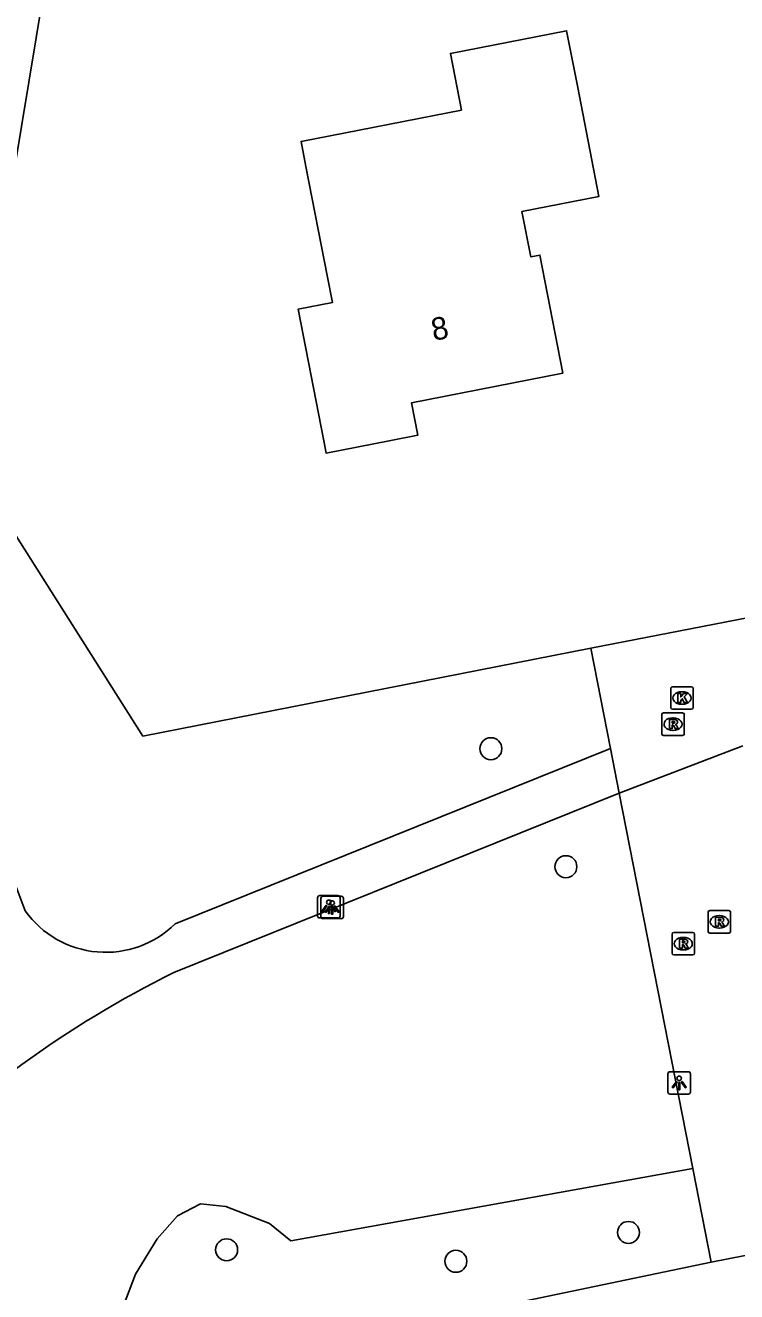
# Model space of a CAD drawing. Extents: x 157663 to 158496, y 379212 to 380934.
# Drawn here: x 158257.5 to 158289.1, y 380212.2 to 380268.5 of the extents above; entities that cross this region are included whole.
import ezdxf

# ---------------------------------------------------------------- set-up
doc = ezdxf.new("R2010")
doc.units = 0
for name, color, linetype in [('IMGEO_Boom', 7, 'Continuous'), ('IMGEO_Groenvoorziening', 7, 'Continuous'), ('IMGEO_Kolk', 7, 'Continuous'), ('IMGEO_Lichtpunt', 7, 'Continuous'), ('IMGEO_Pand', 7, 'Continuous'), ('IMGEO_Pand_nummerreeks', 7, 'Continuous'), ('IMGEO_Rijbaan_lokaal_open', 7, 'Continuous'), ('IMGEO_Rioolput', 7, 'Continuous'), ('IMGEO_Voetpad_halfverhard', 7, 'Continuous')]:
    doc.layers.add(name, color=color, linetype=linetype)

msp = doc.modelspace()

# ---------------------------------------------------------------- linework, layer by layer
at = {"layer": 'IMGEO_Boom'}
for centre in [(158278.156, 380236.328), (158281.487, 380231.089), (158284.267, 380214.847), (158266.42, 380214.077), (158276.602, 380213.57)]:
    msp.add_circle(centre, 0.489, dxfattribs=at)
at = {"layer": 'IMGEO_Groenvoorziening'}
for points in [[(158254.843, 380310.82), (158258.955, 380273.913), (158254.984, 380250), (158254.861, 380249.262), (158262.709, 380236.893), (158282.59, 380240.787)], [(158261.824, 380186.49), (158263.178, 380187.562), (158264.483, 380189.025), (158265.228, 380190.728), (158265.591, 380192.798), (158265.699, 380195.528), (158265.541, 380198.206), (158265.141, 380200.731), (158264.222, 380203.141), (158261.76, 380208.086), (158261.592, 380209.494), (158261.702, 380211.208), (158262.371, 380213), (158263.345, 380214.564), (158264.244, 380215.582), (158265.258, 380216.118), (158266.388, 380215.994), (158268.332, 380215.25), (158269.273, 380214.478), (158287.12, 380217.687)], [(158287.935, 380213.528), (158268.358, 380209.436), (158273.123, 380184.264)]]:
    msp.add_lwpolyline(points, dxfattribs=at)
at = {"layer": 'IMGEO_Kolk'}
for p, q in [((158286.143, 380238.154), (158286.143, 380239.006)), ((158286.218, 380239.08), (158287.07, 380239.08)), ((158286.631, 380238.86), (158286.656, 380238.86)), ((158287.144, 380239.006), (158287.144, 380238.154)), ((158287.07, 380238.08), (158286.218, 380238.08)), ((158286.654, 380238.3), (158286.629, 380238.3))]:
    msp.add_line(p, q, dxfattribs=at)
for points in [[(158286.143, 380238.154), (158286.143, 380239.006)], [(158286.218, 380239.08), (158287.07, 380239.08)], [(158286.464, 380238.78), (158286.587, 380238.78), (158286.587, 380238.629), (158286.717, 380238.78), (158286.881, 380238.78), (158286.735, 380238.629), (158286.888, 380238.38), (158286.736, 380238.38), (158286.651, 380238.544), (158286.587, 380238.477), (158286.587, 380238.38), (158286.464, 380238.38), (158286.464, 380238.78)], [(158287.144, 380239.006), (158287.144, 380238.154)], [(158287.07, 380238.08), (158286.218, 380238.08)]]:
    msp.add_lwpolyline(points, dxfattribs=at)
for centre, start, end in [((158286.22, 380239.004), 91.552, 178.448), ((158286.22, 380239.004), 91.552, 178.448), ((158287.068, 380239.004), 1.552, 88.448), ((158287.068, 380239.004), 1.552, 88.448), ((158286.22, 380238.156), 181.552, 268.448), ((158286.22, 380238.156), 181.552, 268.448), ((158287.068, 380238.156), 271.552, 358.448), ((158287.068, 380238.156), 271.552, 358.448)]:
    msp.add_arc(centre, 0.0765, start, end, dxfattribs=at)
for centre, major_axis, ratio, start_param, end_param in [((158286.63, 380238.58), (-0.387, 0.002), 0.722429, 4.712389, 7.853982), ((158286.655, 380238.58), (-0.39, 0.002), 0.717154, 1.570796, 4.712389)]:
    msp.add_ellipse(centre, major_axis=major_axis, ratio=ratio, start_param=start_param, end_param=end_param, dxfattribs=at)
at = {"layer": 'IMGEO_Lichtpunt'}
for p, q in [((158270.464, 380229.713), (158270.464, 380228.906)), ((158270.464, 380229.713), (158270.464, 380228.906)), ((158271.366, 380229.808), (158270.558, 380229.808)), ((158271.366, 380229.808), (158270.558, 380229.808)), ((158270.61, 380229.683), (158270.61, 380228.876)), ((158270.61, 380229.683), (158270.61, 380228.876)), ((158271.512, 380229.778), (158270.704, 380229.778)), ((158271.512, 380229.778), (158270.704, 380229.778)), ((158271.46, 380228.906), (158271.46, 380229.713)), ((158271.46, 380228.906), (158271.46, 380229.713)), ((158271.606, 380228.876), (158271.606, 380229.683)), ((158271.606, 380228.876), (158271.606, 380229.683)), ((158270.558, 380228.812), (158271.366, 380228.812)), ((158270.558, 380228.812), (158271.366, 380228.812)), ((158270.704, 380228.782), (158271.512, 380228.782)), ((158270.704, 380228.782), (158271.512, 380228.782)), ((158286.02, 380221.891), (158286.02, 380221.084)), ((158286.02, 380221.891), (158286.02, 380221.084)), ((158286.922, 380221.986), (158286.114, 380221.986)), ((158286.922, 380221.986), (158286.114, 380221.986)), ((158287.016, 380221.084), (158287.016, 380221.891)), ((158287.016, 380221.084), (158287.016, 380221.891)), ((158286.114, 380220.99), (158286.922, 380220.99)), ((158286.114, 380220.99), (158286.922, 380220.99))]:
    msp.add_line(p, q, dxfattribs=at)
for points in [[(158270.838, 380229.377), (158270.877, 380229.349), (158270.689, 380229.087), (158270.651, 380229.114), (158270.838, 380229.377)], [(158270.984, 380229.347), (158271.023, 380229.319), (158270.835, 380229.057), (158270.797, 380229.084), (158270.984, 380229.347)], [(158270.94, 380229.329), (158270.987, 380229.329), (158270.987, 380229.007), (158270.94, 380229.007), (158270.94, 380229.329)], [(158271.05, 380229.349), (158271.088, 380229.376), (158271.275, 380229.114), (158271.236, 380229.086), (158271.05, 380229.349)], [(158271.086, 380229.299), (158271.133, 380229.299), (158271.133, 380228.977), (158271.086, 380228.977), (158271.086, 380229.299)], [(158271.196, 380229.319), (158271.234, 380229.346), (158271.421, 380229.084), (158271.382, 380229.056), (158271.196, 380229.319)], [(158286.394, 380221.555), (158286.433, 380221.527), (158286.245, 380221.265), (158286.207, 380221.292), (158286.394, 380221.555)], [(158286.496, 380221.507), (158286.543, 380221.507), (158286.543, 380221.185), (158286.496, 380221.185), (158286.496, 380221.507)], [(158286.606, 380221.527), (158286.644, 380221.554), (158286.831, 380221.292), (158286.792, 380221.264), (158286.606, 380221.527)]]:
    msp.add_lwpolyline(points, dxfattribs=at)
for centre in [(158270.963, 380229.511), (158271.109, 380229.481), (158286.519, 380221.689)]:
    msp.add_circle(centre, 0.0994, dxfattribs=at)
for centre, start, end in [((158270.558, 380229.713), 90, 180), ((158270.558, 380229.713), 90, 180), ((158270.704, 380229.683), 90, 180), ((158270.704, 380229.683), 90, 180), ((158271.366, 380229.713), 0, 90), ((158271.366, 380229.713), 0, 90), ((158271.512, 380229.683), 0, 90), ((158271.512, 380229.683), 0, 90), ((158270.558, 380228.906), 180, 270), ((158270.558, 380228.906), 180, 270), ((158270.704, 380228.876), 180, 270), ((158270.704, 380228.876), 180, 270), ((158271.366, 380228.906), 270, 0), ((158271.366, 380228.906), 270, 360), ((158271.512, 380228.876), 270, 0), ((158271.512, 380228.876), 270, 360), ((158286.114, 380221.891), 90, 180), ((158286.114, 380221.891), 90, 180), ((158286.922, 380221.891), 0, 90), ((158286.922, 380221.891), 0, 90), ((158286.114, 380221.084), 180, 270), ((158286.114, 380221.084), 180, 270), ((158286.922, 380221.084), 270, 0), ((158286.922, 380221.084), 270, 360)]:
    msp.add_arc(centre, 0.0946, start, end, dxfattribs=at)
at = {"layer": 'IMGEO_Pand'}
msp.add_lwpolyline([(158281.356, 380253), (158274.632, 380251.691), (158274.913, 380250.248), (158273.64, 380250), (158270.84, 380249.455), (158270.734, 380250), (158269.595, 380255.845), (158271.119, 380256.141), (158270.898, 380257.276), (158269.943, 380262.184), (158269.726, 380263.299), (158276.847, 380264.685), (158276.357, 380267.205), (158281.52, 380268.21), (158281.996, 380265.764), (158282.952, 380260.856), (158279.538, 380260.192), (158279.932, 380258.17), (158280.334, 380258.249), (158281.356, 380253)], dxfattribs=at)
at = {"layer": 'IMGEO_Rijbaan_lokaal_open'}
for points in [[(158282.59, 380240.787), (158328.358, 380249.669)], [(158282.59, 380240.787), (158283.462, 380236.339)], [(158283.852, 380234.352), (158283.462, 380236.339)], [(158289.342, 380236.459), (158283.852, 380234.352)], [(158283.852, 380234.352), (158287.12, 380217.687)], [(158287.12, 380217.687), (158287.935, 380213.528)], [(158303.829, 380216.653), (158300.011, 380215.892), (158287.935, 380213.528)]]:
    msp.add_lwpolyline(points, dxfattribs=at)
at = {"layer": 'IMGEO_Rioolput'}
for p, q in [((158285.746, 380236.995), (158285.746, 380237.847)), ((158285.821, 380237.921), (158286.673, 380237.921)), ((158286.234, 380237.701), (158286.259, 380237.701)), ((158286.747, 380237.847), (158286.747, 380236.995)), ((158286.673, 380236.921), (158285.821, 380236.921)), ((158286.257, 380237.141), (158286.232, 380237.141)), ((158287.799, 380228.216), (158287.799, 380229.068)), ((158287.874, 380229.142), (158288.726, 380229.142)), ((158288.8, 380229.068), (158288.8, 380228.216)), ((158288.287, 380228.922), (158288.312, 380228.922)), ((158286.2, 380227.245), (158286.2, 380228.097)), ((158286.275, 380228.171), (158287.127, 380228.171)), ((158286.688, 380227.951), (158286.713, 380227.951)), ((158287.201, 380228.097), (158287.201, 380227.245)), ((158288.726, 380228.142), (158287.874, 380228.142)), ((158288.31, 380228.362), (158288.285, 380228.362)), ((158286.711, 380227.391), (158286.686, 380227.391)), ((158287.127, 380227.171), (158286.275, 380227.171))]:
    msp.add_line(p, q, dxfattribs=at)
for points in [[(158285.746, 380236.995), (158285.746, 380237.847)], [(158285.821, 380237.921), (158286.673, 380237.921)], [(158286.335, 380237.619), (158286.083, 380237.621), (158286.083, 380237.221)], [(158286.261, 380237.54), (158286.207, 380237.54), (158286.207, 380237.459)], [(158286.207, 380237.459), (158286.259, 380237.459)], [(158286.747, 380237.847), (158286.747, 380236.995)], [(158286.673, 380236.921), (158285.821, 380236.921)], [(158286.083, 380237.221), (158286.207, 380237.221), (158286.207, 380237.383), (158286.218, 380237.383)], [(158286.265, 380237.354), (158286.336, 380237.221), (158286.476, 380237.221), (158286.411, 380237.347)], [(158287.799, 380228.216), (158287.799, 380229.068)], [(158287.874, 380229.142), (158288.726, 380229.142)], [(158288.8, 380229.068), (158288.8, 380228.216)], [(158288.388, 380228.84), (158288.136, 380228.842), (158288.136, 380228.442)], [(158288.136, 380228.442), (158288.26, 380228.442), (158288.26, 380228.604), (158288.271, 380228.604)], [(158288.314, 380228.761), (158288.26, 380228.761), (158288.26, 380228.68)], [(158288.26, 380228.68), (158288.312, 380228.68)], [(158288.318, 380228.575), (158288.389, 380228.442), (158288.529, 380228.442), (158288.464, 380228.568)], [(158286.2, 380227.245), (158286.2, 380228.097)], [(158286.275, 380228.171), (158287.127, 380228.171)], [(158286.789, 380227.869), (158286.537, 380227.871), (158286.537, 380227.471)], [(158287.201, 380228.097), (158287.201, 380227.245)], [(158288.726, 380228.142), (158287.874, 380228.142)], [(158286.537, 380227.471), (158286.661, 380227.471), (158286.661, 380227.633), (158286.672, 380227.633)], [(158286.715, 380227.79), (158286.661, 380227.79), (158286.661, 380227.709)], [(158286.661, 380227.709), (158286.713, 380227.709)], [(158286.719, 380227.604), (158286.79, 380227.471), (158286.93, 380227.471), (158286.865, 380227.597)], [(158287.127, 380227.171), (158286.275, 380227.171)]]:
    msp.add_lwpolyline(points, dxfattribs=at)
for centre, radius, start, end in [((158285.823, 380237.845), 0.0765, 91.552, 178.448), ((158285.823, 380237.845), 0.0765, 91.552, 178.448), ((158286.243, 380237.648), 0.19, 274.7715, 282.9687), ((158286.267, 380237.444), 0.0964, 77.0061, 93.1865), ((158286.281, 380237.501), 0.0378, 276.6634, 79.6772), ((158286.334, 380237.509), 0.109, 350.3612, 89.416), ((158286.332, 380237.509), 0.112, 277.5842, 350.9817), ((158286.671, 380237.845), 0.0765, 1.552, 88.448), ((158286.671, 380237.845), 0.0765, 1.552, 88.448), ((158285.823, 380236.997), 0.0765, 181.552, 268.448), ((158285.823, 380236.997), 0.0765, 181.552, 268.448), ((158286.217, 380237.33), 0.0533, 26.0293, 88.6989), ((158286.316, 380237.294), 0.108, 29.5134, 73.7905), ((158286.671, 380236.997), 0.0765, 271.552, 358.448), ((158286.671, 380236.997), 0.0765, 271.552, 358.448), ((158287.876, 380229.066), 0.0765, 91.552, 178.448), ((158287.876, 380229.066), 0.0765, 91.552, 178.448), ((158288.724, 380229.066), 0.0765, 1.552, 88.448), ((158288.724, 380229.066), 0.0765, 1.552, 88.448), ((158288.27, 380228.551), 0.0533, 26.0293, 88.6989), ((158288.296, 380228.869), 0.19, 274.7715, 282.9687), ((158288.32, 380228.665), 0.0964, 77.0061, 93.1865), ((158288.334, 380228.722), 0.0378, 276.6634, 79.6772), ((158288.387, 380228.73), 0.109, 350.3612, 89.416), ((158288.385, 380228.73), 0.112, 277.5842, 350.9817), ((158288.369, 380228.515), 0.108, 29.5134, 73.7905), ((158286.277, 380228.095), 0.0765, 91.552, 178.448), ((158286.277, 380228.095), 0.0765, 91.552, 178.448), ((158286.788, 380227.759), 0.109, 350.3612, 89.416), ((158287.125, 380228.095), 0.0765, 1.552, 88.448), ((158287.125, 380228.095), 0.0765, 1.552, 88.448), ((158287.876, 380228.218), 0.0765, 181.552, 268.448), ((158287.876, 380228.218), 0.0765, 181.552, 268.448), ((158288.724, 380228.218), 0.0765, 271.552, 358.448), ((158288.724, 380228.218), 0.0765, 271.552, 358.448), ((158286.671, 380227.58), 0.0533, 26.0293, 88.6989), ((158286.697, 380227.898), 0.19, 274.7715, 282.9687), ((158286.721, 380227.694), 0.0964, 77.0061, 93.1865), ((158286.735, 380227.751), 0.0378, 276.6634, 79.6772), ((158286.786, 380227.759), 0.112, 277.5842, 350.9817), ((158286.77, 380227.544), 0.108, 29.5134, 73.7905), ((158286.277, 380227.247), 0.0765, 181.552, 268.448), ((158286.277, 380227.247), 0.0765, 181.552, 268.448), ((158287.125, 380227.247), 0.0765, 271.552, 358.448), ((158287.125, 380227.247), 0.0765, 271.552, 358.448)]:
    msp.add_arc(centre, radius, start, end, dxfattribs=at)
for centre, major_axis, ratio, start_param, end_param in [((158286.233, 380237.421), (-0.387, 0.002), 0.722429, 4.712389, 7.853982), ((158286.258, 380237.421), (-0.39, 0.002), 0.717154, 1.570796, 4.712389), ((158288.286, 380228.642), (-0.387, 0.002), 0.722429, 4.712389, 7.853982), ((158288.311, 380228.642), (-0.39, 0.002), 0.717154, 1.570796, 4.712389), ((158286.687, 380227.671), (-0.387, 0.002), 0.722429, 4.712389, 7.853982), ((158286.712, 380227.671), (-0.39, 0.002), 0.717154, 1.570796, 4.712389)]:
    msp.add_ellipse(centre, major_axis=major_axis, ratio=ratio, start_param=start_param, end_param=end_param, dxfattribs=at)
at = {"layer": 'IMGEO_Voetpad_halfverhard'}
for points in [[(158257.484, 380229.127), (158251.422, 380245.241)], [(158283.462, 380236.339), (158264.138, 380228.556)], [(158264.079, 380226.385), (158283.852, 380234.352)]]:
    msp.add_lwpolyline(points, dxfattribs=at)
for centre, radius, start, end in [((158261.054, 380231.671), 4.384, 215.4796, 314.711), ((158285.034, 380184.09), 47.202, 116.356, 135.544)]:
    msp.add_arc(centre, radius, start, end, dxfattribs=at)

# ---------------------------------------------------------------- texts
at = {"layer": 'IMGEO_Pand_nummerreeks'}
msp.add_text('8', height=1, rotation=11.0189, dxfattribs=at).set_placement((158275.613, 380254.435))

doc.saveas('drawing.dxf')
